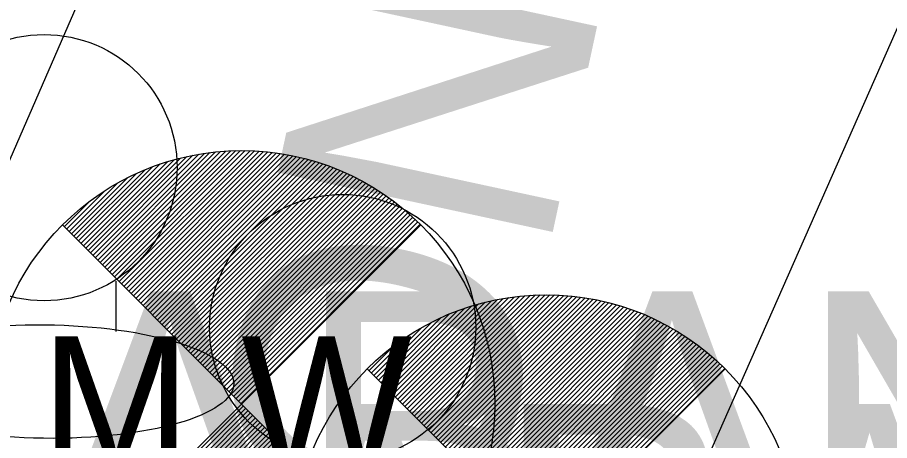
# Model space of a CAD drawing. Extents: x 978516 to 993312, y 1836504 to 1846212.
# Drawn here: x 992502.93 to 992518.42, y 1839730.37 to 1839737.88 of the extents above; entities that cross this region are included whole.
import ezdxf

# ---------------------------------------------------------------- set-up
doc = ezdxf.new("R2010")
doc.units = 0
for name, color, linetype in [('S_BUILDING', 7, 'Continuous'), ('S_GAS_UTILITIES', 7, 'Continuous'), ('S_PARKING_ANNOT', 7, 'Continuous'), ('S_TANK', 7, 'Continuous'), ('S_TANK_ANNOT', 7, 'Continuous')]:
    doc.layers.add(name, color=color, linetype=linetype)

msp = doc.modelspace()

# ---------------------------------------------------------------- linework, layer by layer
at = {"layer": 'S_BUILDING'}
msp.add_lwpolyline([(992560.702, 1839695.683), (992532.355, 1839708.203), (992522.142, 1839685.079), (992505.071, 1839692.619), (992515.571, 1839716.392), (992510.202, 1839718.763), (992531.022, 1839765.903), (992581.809, 1839743.472)], close=True, dxfattribs=at)
at = {"layer": 'S_GAS_UTILITIES'}
msp.add_line((992482.659, 1839689.417), (992508.579, 1839748.581), dxfattribs=at)
at = {"layer": 'S_TANK'}
for p, q in [((992504.44, 1839733.49), (992506.444, 1839735.494)), ((992504.482, 1839733.447), (992506.537, 1839735.502)), ((992504.524, 1839733.405), (992506.629, 1839735.51)), ((992504.567, 1839733.363), (992506.718, 1839735.514)), ((992504.609, 1839733.32), (992506.806, 1839735.517)), ((992504.652, 1839733.278), (992506.892, 1839735.518)), ((992504.694, 1839733.235), (992506.976, 1839735.517)), ((992504.737, 1839733.193), (992507.06, 1839735.516)), ((992504.779, 1839733.15), (992507.141, 1839735.512)), ((992504.821, 1839733.108), (992507.221, 1839735.508)), ((992504.864, 1839733.066), (992507.299, 1839735.501)), ((992504.906, 1839733.023), (992507.377, 1839735.494)), ((992504.143, 1839733.787), (992505.711, 1839735.355)), ((992504.185, 1839733.744), (992505.826, 1839735.385)), ((992504.228, 1839733.702), (992505.937, 1839735.411)), ((992504.27, 1839733.66), (992506.045, 1839735.434)), ((992504.312, 1839733.617), (992506.148, 1839735.453)), ((992504.355, 1839733.575), (992506.249, 1839735.469)), ((992504.397, 1839733.532), (992506.348, 1839735.483)), ((992504.949, 1839732.981), (992507.453, 1839735.485)), ((992504.991, 1839732.938), (992507.528, 1839735.476)), ((992505.034, 1839732.896), (992507.602, 1839735.465)), ((992505.076, 1839732.853), (992507.675, 1839735.453)), ((992505.118, 1839732.811), (992507.747, 1839735.44)), ((992505.161, 1839732.769), (992507.818, 1839735.426)), ((992505.203, 1839732.726), (992507.888, 1839735.411)), ((992505.246, 1839732.684), (992507.957, 1839735.395)), ((992505.288, 1839732.641), (992508.025, 1839735.378)), ((992505.331, 1839732.599), (992508.092, 1839735.361)), ((992505.373, 1839732.556), (992508.158, 1839735.342)), ((992504.015, 1839733.914), (992505.335, 1839735.233)), ((992504.058, 1839733.872), (992505.466, 1839735.28)), ((992504.1, 1839733.829), (992505.591, 1839735.32)), ((992505.415, 1839732.514), (992508.224, 1839735.323)), ((992505.458, 1839732.472), (992508.288, 1839735.302)), ((992505.5, 1839732.429), (992508.352, 1839735.281)), ((992505.543, 1839732.387), (992508.415, 1839735.259)), ((992505.585, 1839732.344), (992508.478, 1839735.237)), ((992505.628, 1839732.302), (992508.539, 1839735.213)), ((992505.67, 1839732.259), (992508.6, 1839735.189)), ((992503.888, 1839734.041), (992504.88, 1839735.034)), ((992503.931, 1839733.999), (992505.044, 1839735.113)), ((992503.973, 1839733.957), (992505.195, 1839735.178)), ((992505.712, 1839732.217), (992508.66, 1839735.164)), ((992505.755, 1839732.175), (992508.719, 1839735.139)), ((992505.797, 1839732.132), (992508.778, 1839735.113)), ((992505.84, 1839732.09), (992508.835, 1839735.086)), ((992505.882, 1839732.047), (992508.893, 1839735.058)), ((992505.925, 1839732.005), (992508.949, 1839735.03)), ((992503.846, 1839734.084), (992504.698, 1839734.936)), ((992505.967, 1839731.963), (992509.005, 1839735.001)), ((992506.009, 1839731.92), (992509.061, 1839734.971)), ((992506.052, 1839731.878), (992509.115, 1839734.941)), ((992506.094, 1839731.835), (992509.17, 1839734.911)), ((992506.137, 1839731.793), (992509.223, 1839734.879)), ((992503.803, 1839734.126), (992504.485, 1839734.808)), ((992506.179, 1839731.75), (992509.276, 1839734.847)), ((992506.222, 1839731.708), (992509.328, 1839734.814)), ((992506.264, 1839731.666), (992509.379, 1839734.781)), ((992506.306, 1839731.623), (992509.43, 1839734.747)), ((992503.761, 1839734.169), (992504.208, 1839734.615)), ((992506.349, 1839731.581), (992509.48, 1839734.712)), ((992506.391, 1839731.538), (992509.53, 1839734.677)), ((992506.434, 1839731.496), (992509.579, 1839734.641)), ((992506.476, 1839731.453), (992509.628, 1839734.605)), ((992506.519, 1839731.411), (992509.676, 1839734.568)), ((992506.561, 1839731.369), (992509.723, 1839734.531)), ((992506.603, 1839731.326), (992509.77, 1839734.493)), ((992506.646, 1839731.284), (992509.816, 1839734.454)), ((992506.688, 1839731.241), (992509.862, 1839734.415)), ((992506.731, 1839731.199), (992509.907, 1839734.375)), ((992506.773, 1839731.156), (992509.952, 1839734.335)), ((992506.816, 1839731.114), (992509.996, 1839734.294)), ((992506.858, 1839731.072), (992510.039, 1839734.253)), ((992506.9, 1839731.029), (992510.082, 1839734.211)), ((992504.678, 1839733.2), (992504.678, 1839732.308)), ((992509.681, 1839731.099), (992511.456, 1839732.874)), ((992509.724, 1839731.057), (992511.56, 1839732.893)), ((992509.766, 1839731.014), (992511.661, 1839732.909)), ((992509.809, 1839730.972), (992511.759, 1839732.923)), ((992509.851, 1839730.93), (992511.855, 1839732.933)), ((992509.894, 1839730.887), (992511.948, 1839732.942)), ((992509.936, 1839730.845), (992512.041, 1839732.949)), ((992509.978, 1839730.802), (992512.13, 1839732.954)), ((992510.021, 1839730.76), (992512.218, 1839732.957)), ((992510.063, 1839730.717), (992512.304, 1839732.958)), ((992510.106, 1839730.675), (992512.388, 1839732.957)), ((992510.148, 1839730.633), (992512.471, 1839732.956)), ((992510.191, 1839730.59), (992512.552, 1839732.952)), ((992510.233, 1839730.548), (992512.633, 1839732.947)), ((992510.275, 1839730.505), (992512.711, 1839732.941)), ((992510.318, 1839730.463), (992512.789, 1839732.934)), ((992510.36, 1839730.42), (992512.865, 1839732.925)), ((992510.403, 1839730.378), (992512.94, 1839732.915)), ((992510.445, 1839730.336), (992513.014, 1839732.904)), ((992510.488, 1839730.293), (992513.087, 1839732.892)), ((992510.53, 1839730.251), (992513.159, 1839732.879)), ((992510.572, 1839730.208), (992513.23, 1839732.865)), ((992509.469, 1839731.311), (992510.878, 1839732.72)), ((992509.512, 1839731.269), (992511.003, 1839732.76)), ((992509.554, 1839731.227), (992511.122, 1839732.795)), ((992509.597, 1839731.184), (992511.237, 1839732.825)), ((992509.639, 1839731.142), (992511.348, 1839732.851)), ((992510.615, 1839730.166), (992513.299, 1839732.85)), ((992510.657, 1839730.123), (992513.368, 1839732.835)), ((992510.7, 1839730.081), (992513.436, 1839732.818)), ((992510.742, 1839730.039), (992513.504, 1839732.8)), ((992510.785, 1839729.996), (992513.57, 1839732.781)), ((992510.827, 1839729.954), (992513.636, 1839732.762)), ((992510.869, 1839729.911), (992513.7, 1839732.742)), ((992510.912, 1839729.869), (992513.764, 1839732.721)), ((992509.342, 1839731.439), (992510.456, 1839732.552)), ((992509.384, 1839731.396), (992510.606, 1839732.618)), ((992509.427, 1839731.354), (992510.746, 1839732.673)), ((992510.954, 1839729.826), (992513.827, 1839732.699)), ((992510.997, 1839729.784), (992513.889, 1839732.676)), ((992511.039, 1839729.742), (992513.95, 1839732.653)), ((992511.082, 1839729.699), (992514.011, 1839732.629)), ((992511.124, 1839729.657), (992514.071, 1839732.604)), ((992511.166, 1839729.614), (992514.13, 1839732.578)), ((992511.209, 1839729.572), (992514.189, 1839732.553)), ((992509.3, 1839731.481), (992510.292, 1839732.473)), ((992511.251, 1839729.529), (992514.247, 1839732.525)), ((992511.294, 1839729.487), (992514.305, 1839732.498)), ((992511.336, 1839729.445), (992514.361, 1839732.469)), ((992511.378, 1839729.402), (992514.417, 1839732.441)), ((992511.421, 1839729.36), (992514.472, 1839732.411)), ((992509.215, 1839731.566), (992509.896, 1839732.247)), ((992509.257, 1839731.524), (992510.11, 1839732.376)), ((992511.463, 1839729.317), (992514.527, 1839732.381)), ((992511.506, 1839729.275), (992514.581, 1839732.35)), ((992511.548, 1839729.232), (992514.634, 1839732.318)), ((992511.591, 1839729.19), (992514.687, 1839732.287)), ((992511.633, 1839729.148), (992514.739, 1839732.254)), ((992511.675, 1839729.105), (992514.791, 1839732.22)), ((992511.718, 1839729.063), (992514.842, 1839732.187)), ((992511.76, 1839729.02), (992514.892, 1839732.152)), ((992511.803, 1839728.978), (992514.942, 1839732.117)), ((992509.172, 1839731.608), (992509.619, 1839732.055)), ((992511.845, 1839728.936), (992514.991, 1839732.081)), ((992511.888, 1839728.893), (992515.039, 1839732.045)), ((992511.93, 1839728.851), (992515.087, 1839732.008)), ((992511.972, 1839728.808), (992515.135, 1839731.971)), ((992512.015, 1839728.766), (992515.182, 1839731.933)), ((992512.057, 1839728.723), (992515.228, 1839731.894)), ((992512.1, 1839728.681), (992515.274, 1839731.855)), ((992512.142, 1839728.639), (992515.319, 1839731.815)), ((992512.185, 1839728.596), (992515.363, 1839731.775)), ((992512.227, 1839728.554), (992515.407, 1839731.734)), ((992512.269, 1839728.511), (992515.451, 1839731.692)), ((992512.312, 1839728.469), (992515.494, 1839731.651)), ((992503.761, 1839727.805), (992506.943, 1839730.987)), ((992503.804, 1839727.764), (992506.985, 1839730.945)), ((992503.848, 1839727.722), (992507.027, 1839730.902)), ((992503.892, 1839727.682), (992507.07, 1839730.86)), ((992503.937, 1839727.642), (992507.112, 1839730.817)), ((992503.982, 1839727.603), (992507.155, 1839730.775)), ((992504.028, 1839727.564), (992507.197, 1839730.732)), ((992504.075, 1839727.525), (992507.24, 1839730.69)), ((992504.122, 1839727.488), (992507.282, 1839730.648)), ((992504.169, 1839727.45), (992507.324, 1839730.605)), ((992504.218, 1839727.414), (992507.367, 1839730.563)), ((992504.267, 1839727.378), (992507.409, 1839730.52)), ((992504.316, 1839727.342), (992507.452, 1839730.478)), ((992504.366, 1839727.308), (992507.494, 1839730.435)), ((992504.417, 1839727.273), (992507.537, 1839730.393))]:
    msp.add_line(p, q, dxfattribs=at)
for points in [[(992503.729, 1839734.2), (992506.911, 1839731.018), (992503.729, 1839727.837)], [(992510.093, 1839734.2), (992506.911, 1839731.018), (992510.093, 1839727.837)], [(992509.141, 1839731.64), (992512.322, 1839728.458), (992509.141, 1839725.276)], [(992515.504, 1839731.64), (992512.322, 1839728.458), (992515.504, 1839725.276)]]:
    msp.add_lwpolyline(points, dxfattribs=at)
for centre, radius in [((992503.4, 1839735.215), 2.364), ((992506.911, 1839731.018), 4.5), ((992508.706, 1839732.375), 2.364), ((992512.322, 1839728.458), 4.5)]:
    msp.add_circle(centre, radius, dxfattribs=at)
msp.add_ellipse((992503.4, 1839731.417), major_axis=(3.371, -0.039), ratio=0.299132, dxfattribs=at)

# ---------------------------------------------------------------- texts
at = {"layer": 'S_PARKING_ANNOT'}
msp.add_text('CONCRETE', height=5.0005, rotation=77.8312, dxfattribs=at).set_placement((992510.209, 1839723.732))
at = {"layer": 'S_TANK'}
msp.add_text('M W', height=2.4, dxfattribs=at).set_placement((992503.339, 1839729.818))
at = {"layer": 'S_TANK_ANNOT'}
for p in [(992503.4, 1839728.019), (992506.911, 1839726.019)]:
    msp.add_text('ABANDONED', height=5, dxfattribs=at).set_placement(p)

doc.saveas('drawing.dxf')
